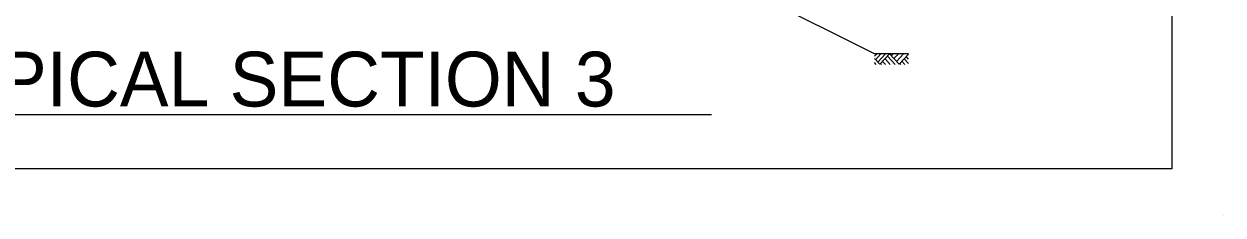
# Model space of a CAD drawing. Extents: x 1904401 to 1905163, y 193929 to 194736.
# Drawn here: x 1904553.3 to 1904663, y 194227.9 to 194245.4 of the extents above; entities that cross this region are included whole.
import ezdxf

# ---------------------------------------------------------------- set-up
doc = ezdxf.new("R2010")
doc.units = 0
for name, color, linetype in [('Old_Level_2', 7, 'Continuous'), ('Prop Lane Arrow CELL', 7, 'Continuous'), ('Scratch_Level_3', 7, 'Continuous'), ('Typical Hinge Slope Arterial CELL', 7, 'Continuous')]:
    doc.layers.add(name, color=color, linetype=linetype)

msp = doc.modelspace()

# ---------------------------------------------------------------- linework, layer by layer
at = {"layer": 'Old_Level_2'}
msp.add_lwpolyline([(1904502.51, 194232.16), (1904658.33, 194232.16), (1904658.33, 194351.23), (1904502.51, 194351.23)], close=True, dxfattribs=at)
at = {"layer": 'Prop Lane Arrow CELL'}
for p, q in [((1904631.32, 194242.63), (1904631.11, 194242.41)), ((1904631.6, 194241.68), (1904631.11, 194242.2)), ((1904631.7, 194242.63), (1904631.2, 194242.1)), ((1904632.1, 194242.63), (1904631.4, 194241.89)), ((1904632.49, 194242.63), (1904631.6, 194241.68)), ((1904632.11, 194241.67), (1904631.85, 194241.95)), ((1904632.55, 194241.67), (1904632.07, 194242.18)), ((1904632.99, 194241.67), (1904632.29, 194242.42)), ((1904633.36, 194241.69), (1904632.49, 194242.63)), ((1904632.8, 194242.63), (1904632.64, 194242.46)), ((1904633.29, 194242.63), (1904632.89, 194242.2)), ((1904633.76, 194242.63), (1904633.12, 194241.95)), ((1904634.23, 194242.62), (1904633.36, 194241.69)), ((1904633.89, 194241.67), (1904633.61, 194241.96)), ((1904634.23, 194241.74), (1904633.82, 194242.18)), ((1904634.23, 194242.14), (1904634.01, 194242.38)), ((1904631.27, 194241.67), (1904631.11, 194241.84)), ((1904631.75, 194241.67), (1904631.67, 194241.76)), ((1904633.51, 194241.67), (1904633.43, 194241.76)), ((1904534.93, 194237.11), (1904616.21, 194237.11))]:
    msp.add_line(p, q, dxfattribs=at)
msp.add_lwpolyline([(1904634.23, 194242.63), (1904631.11, 194242.63)], dxfattribs=at)
at = {"layer": 'Scratch_Level_3'}
msp.add_line((1904662.98, 194227.92), (1904662.98, 194227.92), dxfattribs=at)
at = {"layer": 'Typical Hinge Slope Arterial CELL'}
msp.add_line((1904631.11, 194242.63), (1904601.12, 194257.63), dxfattribs=at)

# ---------------------------------------------------------------- texts
at = {"layer": 'Prop Lane Arrow CELL'}
msp.add_text('TYPICAL SECTION 3', height=5, dxfattribs=at).set_placement((1904542.41, 194237.83))

doc.saveas('drawing.dxf')
